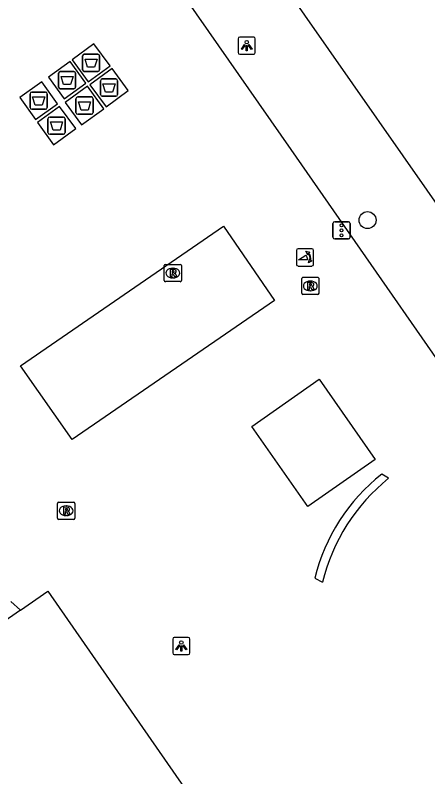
# Model space of a CAD drawing. Extents: x 161087 to 161922, y 382574 to 383873.
# Drawn here: x 161430.21 to 161454.07, y 383018.93 to 383062.99 of the extents above; entities that cross this region are included whole.
import ezdxf

# ---------------------------------------------------------------- set-up
doc = ezdxf.new("R2010")
doc.units = 0
for name, color, linetype in [('IMGEO_Afval_apart_plaats', 7, 'Continuous'), ('IMGEO_Boom', 7, 'Continuous'), ('IMGEO_Lichtpunt', 7, 'Continuous'), ('IMGEO_Lijnafwatering', 7, 'Continuous'), ('IMGEO_Pand', 7, 'Continuous'), ('IMGEO_Parkeervlak_open', 7, 'Continuous'), ('IMGEO_Poller', 7, 'Continuous'), ('IMGEO_Rijbaan_lokaal_gesloten', 7, 'Continuous'), ('IMGEO_Rioolput', 7, 'Continuous'), ('IMGEO_Verkeersregelinstallatiepaal', 7, 'Continuous'), ('IMGEO_Voetgangersgebied_open', 7, 'Continuous'), ('IMGEO_Voetpad_gesloten', 7, 'Continuous'), ('IMGEO_Voetpad_open', 7, 'Continuous')]:
    doc.layers.add(name, color=color, linetype=linetype)

msp = doc.modelspace()

# ---------------------------------------------------------------- linework, layer by layer
at = {"layer": 'IMGEO_Afval_apart_plaats'}
for p, q in [((161434.098, 383059.838), (161434.098, 383060.638)), ((161434.098, 383060.638), (161434.098, 383059.838)), ((161434.198, 383060.738), (161434.988, 383060.738)), ((161434.988, 383060.738), (161434.198, 383060.738)), ((161435.088, 383060.638), (161435.088, 383059.838)), ((161435.088, 383059.838), (161435.088, 383060.638)), ((161434.988, 383059.738), (161434.198, 383059.738)), ((161434.198, 383059.738), (161434.988, 383059.738)), ((161432.71, 383058.834), (161432.71, 383059.634)), ((161432.71, 383059.634), (161432.71, 383058.834)), ((161432.81, 383059.734), (161433.6, 383059.734)), ((161433.6, 383059.734), (161432.81, 383059.734)), ((161433.7, 383059.634), (161433.7, 383058.834)), ((161433.7, 383058.834), (161433.7, 383059.634)), ((161435.237, 383059.302), (161436.027, 383059.302)), ((161436.027, 383059.302), (161435.237, 383059.302)), ((161435.137, 383058.402), (161435.137, 383059.202)), ((161435.137, 383059.202), (161435.137, 383058.402)), ((161436.127, 383059.202), (161436.127, 383058.402)), ((161436.127, 383058.402), (161436.127, 383059.202)), ((161431.067, 383057.648), (161431.067, 383058.448)), ((161431.067, 383058.448), (161431.067, 383057.648)), ((161431.167, 383058.548), (161431.957, 383058.548)), ((161431.957, 383058.548), (161431.167, 383058.548)), ((161432.057, 383058.448), (161432.057, 383057.648)), ((161432.057, 383057.648), (161432.057, 383058.448)), ((161433.6, 383058.734), (161432.81, 383058.734)), ((161432.81, 383058.734), (161433.6, 383058.734)), ((161433.719, 383057.362), (161433.719, 383058.162)), ((161433.719, 383058.162), (161433.719, 383057.362)), ((161433.819, 383058.262), (161434.609, 383058.262)), ((161434.609, 383058.262), (161433.819, 383058.262)), ((161434.709, 383058.162), (161434.709, 383057.362)), ((161434.709, 383057.362), (161434.709, 383058.162)), ((161436.027, 383058.302), (161435.237, 383058.302)), ((161435.237, 383058.302), (161436.027, 383058.302)), ((161431.957, 383057.548), (161431.167, 383057.548)), ((161431.167, 383057.548), (161431.957, 383057.548)), ((161432.198, 383057.101), (161432.988, 383057.101)), ((161432.988, 383057.101), (161432.198, 383057.101)), ((161434.609, 383057.262), (161433.819, 383057.262)), ((161433.819, 383057.262), (161434.609, 383057.262)), ((161432.098, 383056.201), (161432.098, 383057.001)), ((161432.098, 383057.001), (161432.098, 383056.201)), ((161433.088, 383057.001), (161433.088, 383056.201)), ((161433.088, 383056.201), (161433.088, 383057.001)), ((161432.988, 383056.101), (161432.198, 383056.101)), ((161432.198, 383056.101), (161432.988, 383056.101))]:
    msp.add_line(p, q, dxfattribs=at)
for points in [[(161434.241, 383060.452), (161434.945, 383060.452), (161434.796, 383059.982), (161434.39, 383059.982), (161434.241, 383060.452)], [(161432.853, 383059.448), (161433.557, 383059.448), (161433.408, 383058.978), (161433.002, 383058.978), (161432.853, 383059.448)], [(161435.28, 383059.016), (161435.984, 383059.016), (161435.835, 383058.546), (161435.429, 383058.546), (161435.28, 383059.016)], [(161431.21, 383058.262), (161431.914, 383058.262), (161431.765, 383057.792), (161431.359, 383057.792), (161431.21, 383058.262)], [(161433.862, 383057.976), (161434.566, 383057.976), (161434.417, 383057.506), (161434.011, 383057.506), (161433.862, 383057.976)], [(161432.241, 383056.815), (161432.945, 383056.815), (161432.796, 383056.345), (161432.39, 383056.345), (161432.241, 383056.815)]]:
    msp.add_lwpolyline(points, dxfattribs=at)
for centre, start, end in [((161434.198, 383060.638), 90, 180), ((161434.198, 383060.638), 90, 180), ((161434.988, 383060.638), 0, 90), ((161434.988, 383060.638), 360, 90), ((161434.198, 383059.838), 180, 270), ((161434.198, 383059.838), 180, 270), ((161434.988, 383059.838), 270, 0), ((161434.988, 383059.838), 270, 0), ((161432.81, 383059.634), 90, 180), ((161432.81, 383059.634), 90, 180), ((161433.6, 383059.634), 0, 90), ((161433.6, 383059.634), 360, 90), ((161435.237, 383059.202), 90, 180), ((161435.237, 383059.202), 90, 180), ((161436.027, 383059.202), 0, 90), ((161436.027, 383059.202), 360, 90), ((161431.167, 383058.448), 90, 180), ((161431.167, 383058.448), 90, 180), ((161431.957, 383058.448), 0, 90), ((161431.957, 383058.448), 360, 90), ((161432.81, 383058.834), 180, 270), ((161432.81, 383058.834), 180, 270), ((161433.6, 383058.834), 270, 0), ((161433.6, 383058.834), 270, 0), ((161433.819, 383058.162), 90, 180), ((161433.819, 383058.162), 90, 180), ((161434.609, 383058.162), 0, 90), ((161434.609, 383058.162), 360, 90), ((161435.237, 383058.402), 180, 270), ((161435.237, 383058.402), 180, 270), ((161436.027, 383058.402), 270, 0), ((161436.027, 383058.402), 270, 0), ((161431.167, 383057.648), 180, 270), ((161431.167, 383057.648), 180, 270), ((161431.957, 383057.648), 270, 0), ((161431.957, 383057.648), 270, 0), ((161432.198, 383057.001), 90, 180), ((161432.198, 383057.001), 90, 180), ((161432.988, 383057.001), 0, 90), ((161432.988, 383057.001), 360, 90), ((161433.819, 383057.362), 180, 270), ((161433.819, 383057.362), 180, 270), ((161434.609, 383057.362), 270, 0), ((161434.609, 383057.362), 270, 0), ((161432.198, 383056.201), 180, 270), ((161432.198, 383056.201), 180, 270), ((161432.988, 383056.201), 270, 0), ((161432.988, 383056.201), 270, 0)]:
    msp.add_arc(centre, 0.1, start, end, dxfattribs=at)
at = {"layer": 'IMGEO_Boom'}
msp.add_circle((161450.583, 383051.139), 0.489, dxfattribs=at)
at = {"layer": 'IMGEO_Lichtpunt'}
for p, q in [((161443.096, 383061.632), (161443.096, 383060.825)), ((161443.096, 383061.632), (161443.096, 383060.825)), ((161443.998, 383061.727), (161443.19, 383061.727)), ((161443.998, 383061.727), (161443.19, 383061.727)), ((161444.092, 383060.825), (161444.092, 383061.632)), ((161444.092, 383060.825), (161444.092, 383061.632)), ((161443.19, 383060.731), (161443.998, 383060.731)), ((161443.19, 383060.731), (161443.998, 383060.731)), ((161439.312, 383026.899), (161439.312, 383026.092)), ((161439.312, 383026.899), (161439.312, 383026.092)), ((161440.214, 383026.994), (161439.406, 383026.994)), ((161440.214, 383026.994), (161439.406, 383026.994)), ((161440.308, 383026.092), (161440.308, 383026.899)), ((161440.308, 383026.092), (161440.308, 383026.899)), ((161439.406, 383025.998), (161440.214, 383025.998)), ((161439.406, 383025.998), (161440.214, 383025.998))]:
    msp.add_line(p, q, dxfattribs=at)
for points in [[(161443.47, 383061.296), (161443.509, 383061.268), (161443.321, 383061.006), (161443.283, 383061.033), (161443.47, 383061.296)], [(161443.572, 383061.248), (161443.619, 383061.248), (161443.619, 383060.926), (161443.572, 383060.926), (161443.572, 383061.248)], [(161443.682, 383061.268), (161443.72, 383061.295), (161443.907, 383061.033), (161443.868, 383061.005), (161443.682, 383061.268)], [(161439.686, 383026.563), (161439.725, 383026.535), (161439.537, 383026.273), (161439.499, 383026.3), (161439.686, 383026.563)], [(161439.788, 383026.515), (161439.835, 383026.515), (161439.835, 383026.193), (161439.788, 383026.193), (161439.788, 383026.515)], [(161439.898, 383026.535), (161439.936, 383026.562), (161440.123, 383026.3), (161440.084, 383026.272), (161439.898, 383026.535)]]:
    msp.add_lwpolyline(points, dxfattribs=at)
for centre in [(161443.595, 383061.43), (161439.811, 383026.697)]:
    msp.add_circle(centre, 0.0994, dxfattribs=at)
for centre, start, end in [((161443.19, 383061.632), 90, 180), ((161443.19, 383061.632), 90, 180), ((161443.998, 383061.632), 0, 90), ((161443.998, 383061.632), 0, 90), ((161443.19, 383060.825), 180, 270), ((161443.19, 383060.825), 180, 270), ((161443.998, 383060.825), 270, 0), ((161443.998, 383060.825), 270, 360), ((161439.406, 383026.899), 90, 180), ((161439.406, 383026.899), 90, 180), ((161440.214, 383026.899), 0, 90), ((161440.214, 383026.899), 0, 90), ((161439.406, 383026.092), 180, 270), ((161439.406, 383026.092), 180, 270), ((161440.214, 383026.092), 270, 0), ((161440.214, 383026.092), 270, 360)]:
    msp.add_arc(centre, 0.0946, start, end, dxfattribs=at)
at = {"layer": 'IMGEO_Lijnafwatering'}
for points in [[(161446.16, 383055.215), (161432.896, 383074.264)], [(161458.989, 383036.791), (161446.16, 383055.215)]]:
    msp.add_lwpolyline(points, dxfattribs=at)
at = {"layer": 'IMGEO_Pand'}
for points in [[(161430.511, 383028.577), (161432.084, 383029.67), (161452.689, 383000), (161453.475, 382998.869)], [(161430.511, 383028.577), (161419.813, 383021.148), (161425.945, 383012.319), (161422.916, 383010.215), (161427.979, 383002.924)]]:
    msp.add_lwpolyline(points, dxfattribs=at)
at = {"layer": 'IMGEO_Parkeervlak_open'}
for points in [[(161433.492, 383038.436), (161430.506, 383042.701), (161442.25, 383050.783), (161445.202, 383046.494), (161433.492, 383038.436)], [(161447.133, 383034.562), (161443.885, 383039.201), (161447.777, 383041.926), (161451.025, 383037.288), (161447.133, 383034.562)]]:
    msp.add_lwpolyline(points, dxfattribs=at)
at = {"layer": 'IMGEO_Poller'}
for p, q in [((161446.467, 383049.384), (161446.467, 383048.577)), ((161446.467, 383049.384), (161446.467, 383048.577)), ((161447.369, 383049.479), (161446.561, 383049.479)), ((161447.369, 383049.479), (161446.561, 383049.479)), ((161447.463, 383048.577), (161447.463, 383049.384)), ((161447.463, 383048.577), (161447.463, 383049.384)), ((161446.561, 383048.482), (161447.369, 383048.482)), ((161446.561, 383048.482), (161447.369, 383048.482))]:
    msp.add_line(p, q, dxfattribs=at)
for points in [[(161447.146, 383049.208), (161447.134, 383049.135), (161447.009, 383049.34)], [(161447.009, 383049.34), (161447.24, 383049.274), (161447.169, 383049.242)], [(161447.102, 383048.835), (161446.589, 383048.835), (161447.019, 383049.11)], [(161447.162, 383048.663), (161447.228, 383048.894), (161447.258, 383048.826)], [(161447.294, 383048.799), (161447.366, 383048.788), (161447.162, 383048.663)]]:
    msp.add_lwpolyline(points, dxfattribs=at)
for centre, radius, start, end in [((161446.561, 383049.384), 0.0946, 90, 180), ((161446.561, 383049.384), 0.0946, 90, 180), ((161446.788, 383048.895), 0.476, 351.7527, 41.1691), ((161446.788, 383048.895), 0.516, 349.3569, 42.2912), ((161447.369, 383049.384), 0.0946, 0, 90), ((161447.369, 383049.384), 0.0946, 0, 90), ((161446.774, 383048.885), 0.332, 351.3247, 42.4854), ((161446.561, 383048.577), 0.0946, 180, 270), ((161446.561, 383048.577), 0.0946, 180, 270), ((161447.369, 383048.577), 0.0946, 270, 0), ((161447.369, 383048.577), 0.0946, 270, 0)]:
    msp.add_arc(centre, radius, start, end, dxfattribs=at)
at = {"layer": 'IMGEO_Rijbaan_lokaal_gesloten'}
for points in [[(161451.801, 383036.199), (161451.406, 383036.431)], [(161447.536, 383030.425), (161447.971, 383030.182)]]:
    msp.add_lwpolyline(points, dxfattribs=at)
for centre, radius, start, end in [((161458.042, 383027.906), 10.803, 127.8943, 166.5138), ((161458.764, 383027.539), 11.112, 128.8019, 166.2422)]:
    msp.add_arc(centre, radius, start, end, dxfattribs=at)
at = {"layer": 'IMGEO_Rioolput'}
for p, q in [((161438.82, 383047.65), (161438.82, 383048.502)), ((161438.895, 383048.576), (161439.747, 383048.576)), ((161439.308, 383048.356), (161439.333, 383048.356)), ((161439.821, 383048.502), (161439.821, 383047.65)), ((161439.747, 383047.576), (161438.895, 383047.576)), ((161439.331, 383047.796), (161439.306, 383047.796)), ((161446.774, 383046.901), (161446.774, 383047.753)), ((161446.849, 383047.827), (161447.701, 383047.827)), ((161447.262, 383047.607), (161447.287, 383047.607)), ((161447.775, 383047.753), (161447.775, 383046.901)), ((161447.285, 383047.047), (161447.26, 383047.047)), ((161447.701, 383046.827), (161446.849, 383046.827)), ((161432.656, 383033.895), (161432.656, 383034.747)), ((161432.731, 383034.821), (161433.583, 383034.821)), ((161433.657, 383034.747), (161433.657, 383033.895)), ((161433.144, 383034.601), (161433.169, 383034.601)), ((161433.583, 383033.821), (161432.731, 383033.821)), ((161433.167, 383034.041), (161433.142, 383034.041))]:
    msp.add_line(p, q, dxfattribs=at)
for points in [[(161438.82, 383047.65), (161438.82, 383048.502)], [(161438.895, 383048.576), (161439.747, 383048.576)], [(161439.821, 383048.502), (161439.821, 383047.65)], [(161439.409, 383048.274), (161439.157, 383048.276), (161439.157, 383047.876)], [(161439.157, 383047.876), (161439.281, 383047.876), (161439.281, 383048.038), (161439.292, 383048.038)], [(161439.335, 383048.195), (161439.281, 383048.195), (161439.281, 383048.114)], [(161439.281, 383048.114), (161439.333, 383048.114)], [(161439.339, 383048.009), (161439.41, 383047.876), (161439.55, 383047.876), (161439.485, 383048.002)], [(161439.747, 383047.576), (161438.895, 383047.576)], [(161446.774, 383046.901), (161446.774, 383047.753)], [(161446.849, 383047.827), (161447.701, 383047.827)], [(161447.363, 383047.525), (161447.111, 383047.527), (161447.111, 383047.127)], [(161447.289, 383047.446), (161447.235, 383047.446), (161447.235, 383047.365)], [(161447.775, 383047.753), (161447.775, 383046.901)], [(161447.111, 383047.127), (161447.235, 383047.127), (161447.235, 383047.289), (161447.246, 383047.289)], [(161447.235, 383047.365), (161447.287, 383047.365)], [(161447.293, 383047.26), (161447.364, 383047.127), (161447.504, 383047.127), (161447.439, 383047.253)], [(161447.701, 383046.827), (161446.849, 383046.827)], [(161432.656, 383033.895), (161432.656, 383034.747)], [(161432.731, 383034.821), (161433.583, 383034.821)], [(161433.657, 383034.747), (161433.657, 383033.895)], [(161433.245, 383034.519), (161432.993, 383034.521), (161432.993, 383034.121)], [(161432.993, 383034.121), (161433.117, 383034.121), (161433.117, 383034.283), (161433.128, 383034.283)], [(161433.171, 383034.44), (161433.117, 383034.44), (161433.117, 383034.359)], [(161433.117, 383034.359), (161433.169, 383034.359)], [(161433.175, 383034.254), (161433.246, 383034.121), (161433.386, 383034.121), (161433.321, 383034.247)], [(161433.583, 383033.821), (161432.731, 383033.821)]]:
    msp.add_lwpolyline(points, dxfattribs=at)
for centre, radius, start, end in [((161438.897, 383048.5), 0.0765, 91.552, 178.448), ((161438.897, 383048.5), 0.0765, 91.552, 178.448), ((161439.745, 383048.5), 0.0765, 1.552, 88.448), ((161439.745, 383048.5), 0.0765, 1.552, 88.448), ((161439.291, 383047.985), 0.0533, 26.0293, 88.6989), ((161439.317, 383048.303), 0.19, 274.7715, 282.9687), ((161439.341, 383048.099), 0.0964, 77.0061, 93.1865), ((161439.355, 383048.156), 0.0378, 276.6634, 79.6772), ((161439.408, 383048.164), 0.109, 350.3612, 89.416), ((161439.406, 383048.164), 0.112, 277.5842, 350.9817), ((161439.39, 383047.949), 0.108, 29.5134, 73.7905), ((161438.897, 383047.652), 0.0765, 181.552, 268.448), ((161438.897, 383047.652), 0.0765, 181.552, 268.448), ((161439.745, 383047.652), 0.0765, 271.552, 358.448), ((161439.745, 383047.652), 0.0765, 271.552, 358.448), ((161446.851, 383047.751), 0.0765, 91.552, 178.448), ((161446.851, 383047.751), 0.0765, 91.552, 178.448), ((161447.295, 383047.35), 0.0964, 77.0061, 93.1865), ((161447.309, 383047.407), 0.0378, 276.6634, 79.6772), ((161447.362, 383047.415), 0.109, 350.3612, 89.416), ((161447.699, 383047.751), 0.0765, 1.552, 88.448), ((161447.699, 383047.751), 0.0765, 1.552, 88.448), ((161447.245, 383047.236), 0.0533, 26.0293, 88.6989), ((161447.271, 383047.554), 0.19, 274.7715, 282.9687), ((161447.36, 383047.415), 0.112, 277.5842, 350.9817), ((161447.344, 383047.2), 0.108, 29.5134, 73.7905), ((161446.851, 383046.903), 0.0765, 181.552, 268.448), ((161446.851, 383046.903), 0.0765, 181.552, 268.448), ((161447.699, 383046.903), 0.0765, 271.552, 358.448), ((161447.699, 383046.903), 0.0765, 271.552, 358.448), ((161432.733, 383034.745), 0.0765, 91.552, 178.448), ((161432.733, 383034.745), 0.0765, 91.552, 178.448), ((161433.581, 383034.745), 0.0765, 1.552, 88.448), ((161433.581, 383034.745), 0.0765, 1.552, 88.448), ((161433.127, 383034.23), 0.0533, 26.0293, 88.6989), ((161433.153, 383034.548), 0.19, 274.7715, 282.9687), ((161433.177, 383034.344), 0.0964, 77.0061, 93.1865), ((161433.191, 383034.401), 0.0378, 276.6634, 79.6772), ((161433.244, 383034.409), 0.109, 350.3612, 89.416), ((161433.242, 383034.409), 0.112, 277.5842, 350.9817), ((161433.226, 383034.194), 0.108, 29.5134, 73.7905), ((161432.733, 383033.897), 0.0765, 181.552, 268.448), ((161432.733, 383033.897), 0.0765, 181.552, 268.448), ((161433.581, 383033.897), 0.0765, 271.552, 358.448), ((161433.581, 383033.897), 0.0765, 271.552, 358.448)]:
    msp.add_arc(centre, radius, start, end, dxfattribs=at)
for centre, major_axis, ratio, start_param, end_param in [((161439.307, 383048.076), (-0.387, 0.002), 0.722429, 4.712389, 7.853982), ((161439.332, 383048.076), (-0.39, 0.002), 0.717154, 1.570796, 4.712389), ((161447.261, 383047.327), (-0.387, 0.002), 0.722429, 4.712389, 7.853982), ((161447.286, 383047.327), (-0.39, 0.002), 0.717154, 1.570796, 4.712389), ((161433.143, 383034.321), (-0.387, 0.002), 0.722429, 4.712389, 7.853982), ((161433.168, 383034.321), (-0.39, 0.002), 0.717154, 1.570796, 4.712389)]:
    msp.add_ellipse(centre, major_axis=major_axis, ratio=ratio, start_param=start_param, end_param=end_param, dxfattribs=at)
at = {"layer": 'IMGEO_Verkeersregelinstallatiepaal'}
for p, q in [((161448.582, 383050.145), (161448.582, 383050.945)), ((161448.582, 383050.945), (161448.582, 383050.145)), ((161448.682, 383051.045), (161449.472, 383051.045)), ((161449.472, 383051.045), (161448.682, 383051.045)), ((161449.572, 383050.945), (161449.572, 383050.145)), ((161449.572, 383050.145), (161449.572, 383050.945)), ((161449.472, 383050.045), (161448.682, 383050.045)), ((161448.682, 383050.045), (161449.472, 383050.045))]:
    msp.add_line(p, q, dxfattribs=at)
for centre in [(161449.077, 383050.835), (161449.077, 383050.545), (161449.077, 383050.255)]:
    msp.add_circle(centre, 0.085, dxfattribs=at)
for centre, start, end in [((161448.682, 383050.945), 90, 180), ((161448.682, 383050.945), 90, 180), ((161449.472, 383050.945), 0, 90), ((161449.472, 383050.945), 360, 90), ((161448.682, 383050.145), 180, 270), ((161448.682, 383050.145), 180, 270), ((161449.472, 383050.145), 270, 0), ((161449.472, 383050.145), 270, 0)]:
    msp.add_arc(centre, 0.1, start, end, dxfattribs=at)
at = {"layer": 'IMGEO_Voetgangersgebied_open'}
msp.add_lwpolyline([(161436.953, 383077.304), (161482.447, 383012.169)], dxfattribs=at)
at = {"layer": 'IMGEO_Voetpad_gesloten'}
for points in [[(161434.752, 383061.34), (161433.492, 383060.405), (161434.433, 383059.136), (161435.693, 383060.071), (161434.752, 383061.34)], [(161433.379, 383060.317), (161432.12, 383059.399), (161433.03, 383058.151), (161434.289, 383059.069), (161433.379, 383060.317)], [(161435.808, 383059.915), (161434.518, 383058.973), (161435.456, 383057.689), (161436.746, 383058.631), (161435.808, 383059.915)], [(161431.746, 383059.143), (161430.468, 383058.238), (161431.378, 383056.953), (161432.656, 383057.858), (161431.746, 383059.143)], [(161434.386, 383058.883), (161433.095, 383057.95), (161434.042, 383056.64), (161435.333, 383057.574), (161434.386, 383058.883)], [(161432.763, 383057.71), (161431.485, 383056.775), (161432.423, 383055.493), (161433.701, 383056.428), (161432.763, 383057.71)]]:
    msp.add_lwpolyline(points, dxfattribs=at)
at = {"layer": 'IMGEO_Voetpad_open'}
msp.add_lwpolyline([(161429.943, 383029.064), (161430.511, 383028.577)], dxfattribs=at)

doc.saveas('drawing.dxf')
